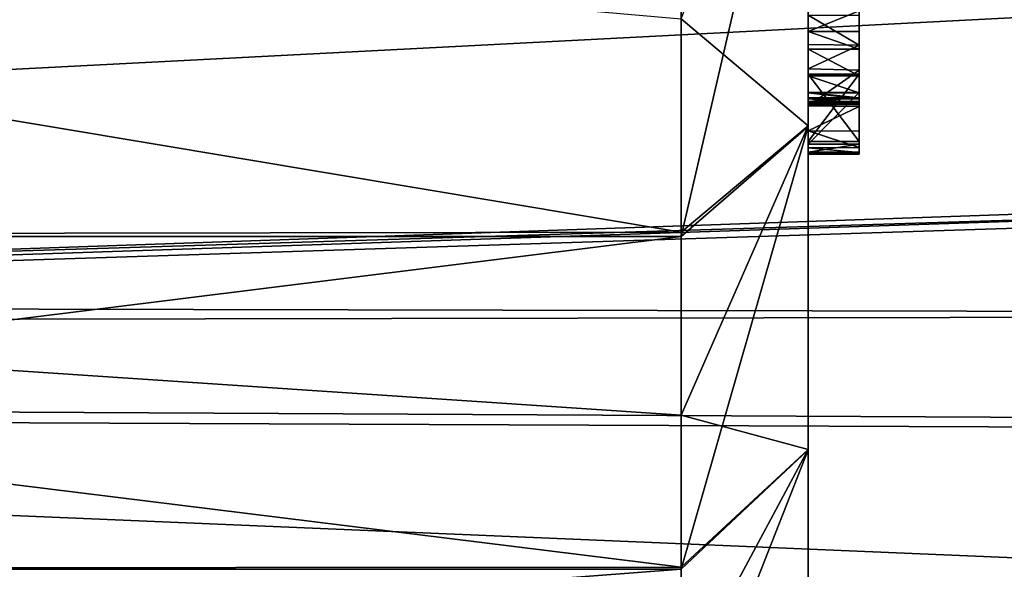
# Model space of a CAD drawing. Header units: millimetres. Extents: x -143 to 143, y -35 to 35.
# Tile 272 of 533: x 111.2 to 115.07, y -16.68 to -14.52. Entities that reach past the tile are written whole.
import ezdxf

# ---------------------------------------------------------------- set-up
doc = ezdxf.new("R2010")
doc.units = ezdxf.units.MM
doc.header["$LTSCALE"] = 65.185185
for name, color, linetype in [('1137', 7, 'CONTINUOUS'), ('1301', 7, 'CONTINUOUS'), ('1323', 7, 'CONTINUOUS'), ('526', 7, 'CONTINUOUS'), ('729', 7, 'CONTINUOUS'), ('730', 7, 'CONTINUOUS'), ('732', 7, 'CONTINUOUS'), ('740', 7, 'CONTINUOUS'), ('741', 7, 'CONTINUOUS'), ('742', 7, 'CONTINUOUS'), ('743', 7, 'CONTINUOUS'), ('750', 7, 'CONTINUOUS'), ('751', 7, 'CONTINUOUS'), ('755', 7, 'CONTINUOUS'), ('756', 7, 'CONTINUOUS'), ('757', 7, 'CONTINUOUS'), ('758', 7, 'CONTINUOUS'), ('849', 7, 'CONTINUOUS')]:
    doc.layers.add(name, color=color, linetype=linetype)

msp = doc.modelspace()

# ---------------------------------------------------------------- linework, layer by layer
at = {"layer": '1137', "linetype": 'CONTINUOUS'}
for points in [[(93.65, -15.9722, 9.3348), (93.65, -14.1128, 11.9616), (140.45, -14.5235, 11.4594), (93.65, -15.9722, 9.3348)], [(140.45, -14.5235, 11.4594), (93.65, -14.1128, 11.9616), (140.2001, -14.4714, 11.5251), (140.45, -14.5235, 11.4594)], [(140.45, -16.2122, 8.9115), (93.65, -15.9722, 9.3348), (140.45, -14.5235, 11.4594), (140.45, -16.2122, 8.9115)], [(93.65, -17.3482, 6.4256), (93.65, -15.9722, 9.3348), (140.45, -16.2122, 8.9115), (93.65, -17.3482, 6.4256)], [(140.45, -17.4582, 6.1204), (93.65, -17.3482, 6.4256), (140.45, -16.2122, 8.9115), (140.45, -17.4582, 6.1204)]]:
    msp.add_3dface(points, dxfattribs=at)
at = {"layer": '1301', "linetype": 'CONTINUOUS'}
for points in [[(93.65, -15.62, -13.2765), (93.65, -13.0844, -15.7813), (140.45, -13.2022, -15.6829), (93.65, -15.62, -13.2765)], [(140.45, -15.7207, -13.1571), (93.65, -15.62, -13.2765), (140.45, -13.2022, -15.6829), (140.45, -15.7207, -13.1571)], [(93.65, -17.6834, -10.3705), (93.65, -15.62, -13.2765), (140.45, -15.7207, -13.1571), (93.65, -17.6834, -10.3705)], [(140.45, -17.7633, -10.233), (93.65, -17.6834, -10.3705), (140.45, -15.7207, -13.1571), (140.45, -17.7633, -10.233)]]:
    msp.add_3dface(points, dxfattribs=at)
at = {"layer": '1323', "linetype": 'CONTINUOUS'}
for points in [[(140.45, -15.6449, 13.2472), (140.45, -13.1119, 15.7584), (93.65, -13.2127, 15.674), (140.45, -15.6449, 13.2472)], [(93.65, -15.7278, 13.1487), (140.45, -15.6449, 13.2472), (93.65, -13.2127, 15.674), (93.65, -15.7278, 13.1487)], [(140.45, -17.7043, 10.3348), (140.45, -15.6449, 13.2472), (93.65, -15.7278, 13.1487), (140.45, -17.7043, 10.3348)], [(93.65, -17.7674, 10.2259), (140.45, -17.7043, 10.3348), (93.65, -15.7278, 13.1487), (93.65, -17.7674, 10.2259)]]:
    msp.add_3dface(points, dxfattribs=at)
at = {"layer": '526', "linetype": 'CONTINUOUS'}
for points in [[(114.3, -14.9372, -8.6279), (114.3, -13.212, -11.0907), (114.3, -14.8578, -2.8193), (114.3, -14.9372, -8.6279)], [(114.3, -14.8578, -2.8193), (114.3, -13.212, -11.0907), (114.3, -14.7132, -2.8828), (114.3, -14.8578, -2.8193)], [(114.3, -14.7132, -2.8828), (114.3, -13.212, -11.0907), (114.3, -14.6173, -2.901), (114.3, -14.7132, -2.8828)], [(114.3, -14.6173, -2.901), (114.3, -13.212, -11.0907), (114.3, -14.5025, -2.9074), (114.3, -14.6173, -2.901)], [(114.3, -14.9397, 8.6237), (114.3, -13.4663, 7.1569), (114.3, -13.2151, 11.0871), (114.3, -14.9397, 8.6237)], [(114.3, -13.5669, 6.868), (114.3, -13.4663, 7.1569), (114.3, -14.9397, 8.6237), (114.3, -13.5669, 6.868)], [(114.3, -13.5754, 6.5622), (114.3, -13.5669, 6.868), (114.3, -14.9397, 8.6237), (114.3, -13.5754, 6.5622)], [(114.3, -13.5754, 6.5622), (114.3, -14.9397, 8.6237), (114.3, -13.925, 3.1933), (114.3, -13.5754, 6.5622)], [(114.3, -13.925, 3.1933), (114.3, -14.9397, 8.6237), (114.3, -14.0825, 3.174), (114.3, -13.925, 3.1933)], [(114.3, -14.0825, 3.174), (114.3, -14.9397, 8.6237), (114.3, -14.2118, 3.103), (114.3, -14.0825, 3.174)], [(114.3, -14.2118, 3.103), (114.3, -14.9397, 8.6237), (114.3, -14.2702, 3.0434), (114.3, -14.2118, 3.103)], [(114.3, -14.2702, 3.0434), (114.3, -14.9397, 8.6237), (114.3, -14.3237, 2.9632), (114.3, -14.2702, 3.0434)], [(114.3, -14.3237, 2.9632), (114.3, -14.9397, 8.6237), (114.3, -14.3701, 2.8591), (114.3, -14.3237, 2.9632)], [(114.3, -14.3701, 2.8591), (114.3, -14.9397, 8.6237), (114.3, -14.4066, 2.729), (114.3, -14.3701, 2.8591)], [(114.3, -14.4066, 2.729), (114.3, -14.9397, 8.6237), (114.3, -14.4242, 2.6237), (114.3, -14.4066, 2.729)], [(114.3, -14.4242, 2.6237), (114.3, -14.9397, 8.6237), (114.3, -14.4347, 2.5056), (114.3, -14.4242, 2.6237)], [(114.3, -14.4347, 2.5056), (114.3, -14.9397, 8.6237), (114.3, -14.4367, 2.3836), (114.3, -14.4347, 2.5056)], [(114.3, -14.9397, 8.6237), (114.3, -14.4572, 0.9089), (114.3, -14.4367, 2.3836), (114.3, -14.9397, 8.6237)], [(114.3, -14.4572, 0.9089), (114.3, -14.9397, 8.6237), (114.3, -14.4657, 0.7821), (114.3, -14.4572, 0.9089)], [(114.3, -14.9397, 8.6237), (114.3, -14.4855, -2.6781), (114.3, -14.4657, 0.7821), (114.3, -14.9397, 8.6237)], [(114.3, -14.4855, -2.6781), (114.3, -14.9397, 8.6237), (114.3, -14.5669, -2.6752), (114.3, -14.4855, -2.6781)], [(114.3, -14.5669, -2.6752), (114.3, -14.9397, 8.6237), (114.3, -14.6358, -2.6654), (114.3, -14.5669, -2.6752)], [(114.3, -14.6358, -2.6654), (114.3, -14.9397, 8.6237), (114.3, -14.7346, -1.4834), (114.3, -14.6358, -2.6654)], [(114.3, -14.7403, -2.6226), (114.3, -14.6358, -2.6654), (114.3, -14.7346, -1.7466), (114.3, -14.7403, -2.6226)], [(114.3, -14.7346, -1.7466), (114.3, -14.6358, -2.6654), (114.3, -14.7346, -1.4834), (114.3, -14.7346, -1.7466)], [(114.3, -14.7346, -1.4834), (114.3, -14.9397, 8.6237), (114.3, -14.9979, -1.4834), (114.3, -14.7346, -1.4834)], [(114.3, -14.8054, -1.9958), (114.3, -14.7403, -2.6226), (114.3, -14.7346, -1.7466), (114.3, -14.8054, -1.9958)], [(114.3, -14.9979, -1.7466), (114.3, -14.8054, -1.9958), (114.3, -14.7346, -1.7466), (114.3, -14.9979, -1.7466)], [(114.3, -14.8077, -2.5466), (114.3, -14.7403, -2.6226), (114.3, -14.8054, -1.9958), (114.3, -14.8077, -2.5466)], [(114.3, -14.8263, -2.0839), (114.3, -14.8077, -2.5466), (114.3, -14.8054, -1.9958), (114.3, -14.8263, -2.0839)], [(114.3, -15.0092, -1.9958), (114.3, -14.8054, -1.9958), (114.3, -14.9979, -1.7466), (114.3, -15.0092, -1.9958)], [(114.3, -14.8307, -2.4917), (114.3, -14.8077, -2.5466), (114.3, -14.8263, -2.0839), (114.3, -14.8307, -2.4917)], [(114.3, -14.8417, -2.1653), (114.3, -14.8307, -2.4917), (114.3, -14.8263, -2.0839), (114.3, -14.8417, -2.1653)], [(114.3, -14.8463, -2.4222), (114.3, -14.8307, -2.4917), (114.3, -14.8417, -2.1653), (114.3, -14.8463, -2.4222)], [(114.3, -14.8506, -2.24), (114.3, -14.8463, -2.4222), (114.3, -14.8417, -2.1653), (114.3, -14.8506, -2.24)], [(114.3, -14.8532, -2.3385), (114.3, -14.8463, -2.4222), (114.3, -14.8506, -2.24), (114.3, -14.8532, -2.3385)], [(114.3, -14.9569, -2.7236), (114.3, -14.9372, -8.6279), (114.3, -14.8578, -2.8193), (114.3, -14.9569, -2.7236)], [(114.3, -16.2087, -5.9026), (114.3, -14.9372, -8.6279), (114.3, -15.0488, -2.3808), (114.3, -16.2087, -5.9026)], [(114.3, -15.0488, -2.3808), (114.3, -14.9372, -8.6279), (114.3, -15.0419, -2.4926), (114.3, -15.0488, -2.3808)], [(114.3, -15.0419, -2.4926), (114.3, -14.9372, -8.6279), (114.3, -15.0228, -2.5849), (114.3, -15.0419, -2.4926)], [(114.3, -15.0228, -2.5849), (114.3, -14.9372, -8.6279), (114.3, -14.9569, -2.7236), (114.3, -15.0228, -2.5849)], [(114.3, -14.9397, 8.6237), (114.3, -16.2103, 5.8981), (114.3, -14.9979, -1.4834), (114.3, -14.9397, 8.6237)], [(114.3, -16.2103, 5.8981), (114.3, -15.0092, -1.9958), (114.3, -14.9979, -1.7466), (114.3, -16.2103, 5.8981)], [(114.3, -16.2103, 5.8981), (114.3, -14.9979, -1.7466), (114.3, -14.9979, -1.4834), (114.3, -16.2103, 5.8981)], [(114.3, -15.0092, -1.9958), (114.3, -16.2103, 5.8981), (114.3, -15.0407, -2.1779), (114.3, -15.0092, -1.9958)], [(114.3, -15.0407, -2.1779), (114.3, -16.2103, 5.8981), (114.3, -15.047, -2.2746), (114.3, -15.0407, -2.1779)], [(114.3, -15.047, -2.2746), (114.3, -16.2103, 5.8981), (114.3, -15.0488, -2.3808), (114.3, -15.047, -2.2746)], [(114.3, -16.2103, 5.8981), (114.3, -16.2087, -5.9026), (114.3, -15.0488, -2.3808), (114.3, -16.2103, 5.8981)], [(114.3, -16.9875, -2.9979), (114.3, -16.2087, -5.9026), (114.3, -16.2103, 5.8981), (114.3, -16.9875, -2.9979)], [(114.3, -16.9883, 2.9933), (114.3, -16.9875, -2.9979), (114.3, -16.2103, 5.8981), (114.3, -16.9883, 2.9933)]]:
    msp.add_3dface(points, dxfattribs=at)
at = {"layer": '729', "linetype": 'CONTINUOUS'}
for points in [[(103.3, -15.3718, -8.8752), (103.3, -13.5972, -11.4096), (113.8, -15.3542, -8.9057), (103.3, -15.3718, -8.8752)], [(113.8, -15.3542, -8.9057), (103.3, -13.5972, -11.4096), (113.8, -14.5163, -10.2147), (113.8, -15.3542, -8.9057)], [(113.8, -16.0745, -7.5281), (103.3, -15.3718, -8.8752), (113.8, -15.3542, -8.9057), (113.8, -16.0745, -7.5281)], [(103.3, -16.6795, -6.0708), (103.3, -15.3718, -8.8752), (113.8, -16.6715, -6.093), (103.3, -16.6795, -6.0708)], [(113.8, -16.6715, -6.093), (103.3, -15.3718, -8.8752), (113.8, -16.0745, -7.5281), (113.8, -16.6715, -6.093)], [(113.8, -17.1406, -4.6113), (103.3, -16.6795, -6.0708), (113.8, -16.6715, -6.093), (113.8, -17.1406, -4.6113)]]:
    msp.add_3dface(points, dxfattribs=at)
at = {"layer": '730', "linetype": 'CONTINUOUS'}
for points in [[(103.3, -13.5972, 11.4096), (103.3, -15.3718, 8.8752), (113.8, -13.5974, 11.4094), (103.3, -13.5972, 11.4096)], [(113.8, -13.5974, 11.4094), (103.3, -15.3718, 8.8752), (113.8, -15.372, 8.875), (113.8, -13.5974, 11.4094)], [(103.3, -15.3718, 8.8752), (103.3, -16.6795, 6.0708), (113.8, -15.372, 8.875), (103.3, -15.3718, 8.8752)], [(113.8, -15.372, 8.875), (103.3, -16.6795, 6.0708), (113.8, -16.6795, 6.071), (113.8, -15.372, 8.875)], [(103.3, -16.6795, 6.0708), (103.3, -17.4804, 3.0821), (113.8, -16.6795, 6.071), (103.3, -16.6795, 6.0708)], [(113.8, -16.6795, 6.071), (103.3, -17.4804, 3.0821), (113.8, -17.4804, 3.0821), (113.8, -16.6795, 6.071)]]:
    msp.add_3dface(points, dxfattribs=at)
at = {"layer": '732', "linetype": 'CONTINUOUS'}
for points in [[(114.3, -13.212, -11.0907), (114.3, -14.9372, -8.6279), (113.8, -14.5163, -10.2147), (114.3, -13.212, -11.0907)], [(114.3, -14.9397, 8.6237), (114.3, -13.2151, 11.0871), (113.8, -15.372, 8.875), (114.3, -14.9397, 8.6237)], [(114.3, -13.2151, 11.0871), (113.8, -13.5974, 11.4094), (113.8, -15.372, 8.875), (114.3, -13.2151, 11.0871)], [(114.3, -14.9372, -8.6279), (113.8, -15.3542, -8.9057), (113.8, -14.5163, -10.2147), (114.3, -14.9372, -8.6279)], [(114.3, -14.9372, -8.6279), (114.3, -16.2087, -5.9026), (113.8, -16.0745, -7.5281), (114.3, -14.9372, -8.6279)], [(114.3, -14.9372, -8.6279), (113.8, -16.0745, -7.5281), (113.8, -15.3542, -8.9057), (114.3, -14.9372, -8.6279)], [(114.3, -16.2103, 5.8981), (114.3, -14.9397, 8.6237), (113.8, -16.6795, 6.071), (114.3, -16.2103, 5.8981)], [(114.3, -14.9397, 8.6237), (113.8, -15.372, 8.875), (113.8, -16.6795, 6.071), (114.3, -14.9397, 8.6237)], [(114.3, -16.2087, -5.9026), (113.8, -16.6715, -6.093), (113.8, -16.0745, -7.5281), (114.3, -16.2087, -5.9026)], [(114.3, -16.2087, -5.9026), (114.3, -16.9875, -2.9979), (113.8, -17.1406, -4.6113), (114.3, -16.2087, -5.9026)], [(114.3, -16.2087, -5.9026), (113.8, -17.1406, -4.6113), (113.8, -16.6715, -6.093), (114.3, -16.2087, -5.9026)], [(114.3, -16.9883, 2.9933), (114.3, -16.2103, 5.8981), (113.8, -17.4804, 3.0821), (114.3, -16.9883, 2.9933)], [(114.3, -16.2103, 5.8981), (113.8, -16.6795, 6.071), (113.8, -17.4804, 3.0821), (114.3, -16.2103, 5.8981)]]:
    msp.add_3dface(points, dxfattribs=at)
at = {"layer": '740', "linetype": 'CONTINUOUS'}
for points in [[(114.3, -14.6173, -2.901), (114.3, -14.5025, -2.9074), (114.5, -14.62, -2.9007), (114.3, -14.6173, -2.901)], [(114.3, -14.5025, -2.9074), (114.5, -14.5025, -2.9074), (114.5, -14.62, -2.9007), (114.3, -14.5025, -2.9074)], [(114.3, -14.7132, -2.8828), (114.3, -14.6173, -2.901), (114.5, -14.62, -2.9007), (114.3, -14.7132, -2.8828)], [(114.5, -14.7178, -2.8816), (114.3, -14.7132, -2.8828), (114.5, -14.62, -2.9007), (114.5, -14.7178, -2.8816)], [(114.3, -14.8578, -2.8193), (114.3, -14.7132, -2.8828), (114.5, -14.7178, -2.8816), (114.3, -14.8578, -2.8193)], [(114.5, -14.8609, -2.8171), (114.3, -14.8578, -2.8193), (114.5, -14.7178, -2.8816), (114.5, -14.8609, -2.8171)], [(114.3, -14.9569, -2.7236), (114.3, -14.8578, -2.8193), (114.5, -14.8609, -2.8171), (114.3, -14.9569, -2.7236)], [(114.5, -14.9578, -2.7224), (114.3, -14.9569, -2.7236), (114.5, -14.8609, -2.8171), (114.5, -14.9578, -2.7224)], [(114.3, -15.0228, -2.5849), (114.3, -14.9569, -2.7236), (114.5, -15.0225, -2.5858), (114.3, -15.0228, -2.5849)], [(114.5, -15.0225, -2.5858), (114.3, -14.9569, -2.7236), (114.5, -14.9578, -2.7224), (114.5, -15.0225, -2.5858)], [(114.5, -15.0419, -2.4929), (114.3, -15.0228, -2.5849), (114.5, -15.0225, -2.5858), (114.5, -15.0419, -2.4929)], [(114.3, -15.0419, -2.4926), (114.3, -15.0228, -2.5849), (114.5, -15.0419, -2.4929), (114.3, -15.0419, -2.4926)], [(114.3, -15.0488, -2.3808), (114.3, -15.0419, -2.4926), (114.5, -15.0488, -2.3808), (114.3, -15.0488, -2.3808)], [(114.5, -15.0488, -2.3808), (114.3, -15.0419, -2.4926), (114.5, -15.0419, -2.4929), (114.5, -15.0488, -2.3808)]]:
    msp.add_3dface(points, dxfattribs=at)
at = {"layer": '741', "linetype": 'CONTINUOUS'}
for points in [[(114.3, -15.0092, -1.9958), (114.3, -15.0407, -2.1779), (114.5, -15.0092, -1.9958), (114.3, -15.0092, -1.9958)], [(114.5, -15.0092, -1.9958), (114.3, -15.0407, -2.1779), (114.5, -15.0407, -2.1779), (114.5, -15.0092, -1.9958)], [(114.3, -15.0407, -2.1779), (114.3, -15.047, -2.2746), (114.5, -15.0407, -2.1779), (114.3, -15.0407, -2.1779)], [(114.5, -15.0407, -2.1779), (114.3, -15.047, -2.2746), (114.5, -15.047, -2.2746), (114.5, -15.0407, -2.1779)], [(114.3, -15.047, -2.2746), (114.3, -15.0488, -2.3808), (114.5, -15.047, -2.2746), (114.3, -15.047, -2.2746)], [(114.3, -15.0488, -2.3808), (114.5, -15.0488, -2.3808), (114.5, -15.047, -2.2746), (114.3, -15.0488, -2.3808)]]:
    msp.add_3dface(points, dxfattribs=at)
at = {"layer": '742', "linetype": 'CONTINUOUS'}
for points in [[(114.3, -14.8054, -1.9958), (114.3, -15.0092, -1.9958), (114.5, -14.8054, -1.9958), (114.3, -14.8054, -1.9958)], [(114.3, -15.0092, -1.9958), (114.5, -15.0092, -1.9958), (114.5, -14.8054, -1.9958), (114.3, -15.0092, -1.9958)]]:
    msp.add_3dface(points, dxfattribs=at)
at = {"layer": '743', "linetype": 'CONTINUOUS'}
for points in [[(114.3, -14.4855, -2.6781), (114.3, -14.5669, -2.6752), (114.5, -14.4855, -2.6781), (114.3, -14.4855, -2.6781)], [(114.5, -14.4855, -2.6781), (114.3, -14.5669, -2.6752), (114.5, -14.5669, -2.6752), (114.5, -14.4855, -2.6781)], [(114.3, -14.5669, -2.6752), (114.3, -14.6358, -2.6654), (114.5, -14.6358, -2.6654), (114.3, -14.5669, -2.6752)], [(114.5, -14.5669, -2.6752), (114.3, -14.5669, -2.6752), (114.5, -14.6358, -2.6654), (114.5, -14.5669, -2.6752)], [(114.3, -14.6358, -2.6654), (114.3, -14.7403, -2.6226), (114.5, -14.7402, -2.6226), (114.3, -14.6358, -2.6654)], [(114.5, -14.6358, -2.6654), (114.3, -14.6358, -2.6654), (114.5, -14.7402, -2.6226), (114.5, -14.6358, -2.6654)], [(114.5, -14.7402, -2.6226), (114.3, -14.7403, -2.6226), (114.5, -14.8076, -2.5466), (114.5, -14.7402, -2.6226)], [(114.3, -14.7403, -2.6226), (114.3, -14.8077, -2.5466), (114.5, -14.8076, -2.5466), (114.3, -14.7403, -2.6226)], [(114.3, -14.8263, -2.0839), (114.3, -14.8054, -1.9958), (114.5, -14.8263, -2.0839), (114.3, -14.8263, -2.0839)], [(114.3, -14.8054, -1.9958), (114.5, -14.8054, -1.9958), (114.5, -14.8263, -2.0839), (114.3, -14.8054, -1.9958)], [(114.5, -14.8076, -2.5466), (114.3, -14.8077, -2.5466), (114.5, -14.8307, -2.4917), (114.5, -14.8076, -2.5466)], [(114.3, -14.8077, -2.5466), (114.3, -14.8307, -2.4917), (114.5, -14.8307, -2.4917), (114.3, -14.8077, -2.5466)], [(114.3, -14.8417, -2.1653), (114.3, -14.8263, -2.0839), (114.5, -14.8263, -2.0839), (114.3, -14.8417, -2.1653)], [(114.5, -14.8417, -2.1653), (114.3, -14.8417, -2.1653), (114.5, -14.8263, -2.0839), (114.5, -14.8417, -2.1653)], [(114.3, -14.8307, -2.4917), (114.3, -14.8463, -2.4222), (114.5, -14.8463, -2.4222), (114.3, -14.8307, -2.4917)], [(114.5, -14.8307, -2.4917), (114.3, -14.8307, -2.4917), (114.5, -14.8463, -2.4222), (114.5, -14.8307, -2.4917)], [(114.3, -14.8506, -2.24), (114.3, -14.8417, -2.1653), (114.5, -14.8417, -2.1653), (114.3, -14.8506, -2.24)], [(114.5, -14.8506, -2.24), (114.3, -14.8506, -2.24), (114.5, -14.8417, -2.1653), (114.5, -14.8506, -2.24)], [(114.3, -14.8463, -2.4222), (114.3, -14.8532, -2.3385), (114.5, -14.8532, -2.3385), (114.3, -14.8463, -2.4222)], [(114.5, -14.8463, -2.4222), (114.3, -14.8463, -2.4222), (114.5, -14.8532, -2.3385), (114.5, -14.8463, -2.4222)], [(114.3, -14.8532, -2.3385), (114.3, -14.8506, -2.24), (114.5, -14.8506, -2.24), (114.3, -14.8532, -2.3385)], [(114.5, -14.8532, -2.3385), (114.3, -14.8532, -2.3385), (114.5, -14.8506, -2.24), (114.5, -14.8532, -2.3385)]]:
    msp.add_3dface(points, dxfattribs=at)
at = {"layer": '750', "linetype": 'CONTINUOUS'}
for points in [[(114.5, -14.5025, -2.9074), (114.5, -14.4855, -2.6781), (114.5, -14.5669, -2.6752), (114.5, -14.5025, -2.9074)], [(114.5, -14.62, -2.9007), (114.5, -14.5025, -2.9074), (114.5, -14.5669, -2.6752), (114.5, -14.62, -2.9007)], [(114.5, -14.62, -2.9007), (114.5, -14.5669, -2.6752), (114.5, -14.6358, -2.6654), (114.5, -14.62, -2.9007)], [(114.5, -14.7178, -2.8816), (114.5, -14.62, -2.9007), (114.5, -14.6358, -2.6654), (114.5, -14.7178, -2.8816)], [(114.5, -14.7178, -2.8816), (114.5, -14.6358, -2.6654), (114.5, -14.7402, -2.6226), (114.5, -14.7178, -2.8816)], [(114.5, -14.8609, -2.8171), (114.5, -14.7178, -2.8816), (114.5, -14.8307, -2.4917), (114.5, -14.8609, -2.8171)], [(114.5, -14.7178, -2.8816), (114.5, -14.7402, -2.6226), (114.5, -14.8076, -2.5466), (114.5, -14.7178, -2.8816)], [(114.5, -14.7178, -2.8816), (114.5, -14.8076, -2.5466), (114.5, -14.8307, -2.4917), (114.5, -14.7178, -2.8816)], [(114.5, -14.8054, -1.9958), (114.5, -15.0092, -1.9958), (114.5, -14.8263, -2.0839), (114.5, -14.8054, -1.9958)], [(114.5, -15.0092, -1.9958), (114.5, -14.8417, -2.1653), (114.5, -14.8263, -2.0839), (114.5, -15.0092, -1.9958)], [(114.5, -14.8609, -2.8171), (114.5, -14.8307, -2.4917), (114.5, -14.8463, -2.4222), (114.5, -14.8609, -2.8171)], [(114.5, -15.0092, -1.9958), (114.5, -14.8506, -2.24), (114.5, -14.8417, -2.1653), (114.5, -15.0092, -1.9958)], [(114.5, -14.8609, -2.8171), (114.5, -14.8463, -2.4222), (114.5, -14.8532, -2.3385), (114.5, -14.8609, -2.8171)], [(114.5, -15.0092, -1.9958), (114.5, -14.8532, -2.3385), (114.5, -14.8506, -2.24), (114.5, -15.0092, -1.9958)], [(114.5, -15.0092, -1.9958), (114.5, -14.8609, -2.8171), (114.5, -14.8532, -2.3385), (114.5, -15.0092, -1.9958)], [(114.5, -14.9578, -2.7224), (114.5, -14.8609, -2.8171), (114.5, -15.0092, -1.9958), (114.5, -14.9578, -2.7224)], [(114.5, -15.0225, -2.5858), (114.5, -14.9578, -2.7224), (114.5, -15.0092, -1.9958), (114.5, -15.0225, -2.5858)], [(114.5, -15.0225, -2.5858), (114.5, -15.0092, -1.9958), (114.5, -15.0407, -2.1779), (114.5, -15.0225, -2.5858)], [(114.5, -15.0419, -2.4929), (114.5, -15.0225, -2.5858), (114.5, -15.0407, -2.1779), (114.5, -15.0419, -2.4929)], [(114.5, -15.0419, -2.4929), (114.5, -15.0407, -2.1779), (114.5, -15.047, -2.2746), (114.5, -15.0419, -2.4929)], [(114.5, -15.0488, -2.3808), (114.5, -15.0419, -2.4929), (114.5, -15.047, -2.2746), (114.5, -15.0488, -2.3808)]]:
    msp.add_3dface(points, dxfattribs=at)
at = {"layer": '751', "linetype": 'CONTINUOUS'}
for points in [[(114.5, -14.7346, -1.4834), (114.5, -14.9979, -1.4834), (114.5, -14.7346, -1.7466), (114.5, -14.7346, -1.4834)], [(114.5, -14.7346, -1.7466), (114.5, -14.9979, -1.4834), (114.5, -14.9979, -1.7466), (114.5, -14.7346, -1.7466)]]:
    msp.add_3dface(points, dxfattribs=at)
at = {"layer": '755', "linetype": 'CONTINUOUS'}
for points in [[(114.3, -14.9979, -1.4834), (114.3, -14.9979, -1.7466), (114.5, -14.9979, -1.4834), (114.3, -14.9979, -1.4834)], [(114.5, -14.9979, -1.4834), (114.3, -14.9979, -1.7466), (114.5, -14.9979, -1.7466), (114.5, -14.9979, -1.4834)]]:
    msp.add_3dface(points, dxfattribs=at)
at = {"layer": '756', "linetype": 'CONTINUOUS'}
for points in [[(114.3, -14.7346, -1.4834), (114.3, -14.9979, -1.4834), (114.5, -14.7346, -1.4834), (114.3, -14.7346, -1.4834)], [(114.3, -14.9979, -1.4834), (114.5, -14.9979, -1.4834), (114.5, -14.7346, -1.4834), (114.3, -14.9979, -1.4834)]]:
    msp.add_3dface(points, dxfattribs=at)
at = {"layer": '757', "linetype": 'CONTINUOUS'}
for points in [[(114.3, -14.7346, -1.7466), (114.3, -14.7346, -1.4834), (114.5, -14.7346, -1.7466), (114.3, -14.7346, -1.7466)], [(114.3, -14.7346, -1.4834), (114.5, -14.7346, -1.4834), (114.5, -14.7346, -1.7466), (114.3, -14.7346, -1.4834)]]:
    msp.add_3dface(points, dxfattribs=at)
at = {"layer": '758', "linetype": 'CONTINUOUS'}
for points in [[(114.3, -14.9979, -1.7466), (114.3, -14.7346, -1.7466), (114.5, -14.9979, -1.7466), (114.3, -14.9979, -1.7466)], [(114.3, -14.7346, -1.7466), (114.5, -14.7346, -1.7466), (114.5, -14.9979, -1.7466), (114.3, -14.7346, -1.7466)]]:
    msp.add_3dface(points, dxfattribs=at)
at = {"layer": '849', "linetype": 'CONTINUOUS'}
for points in [[(93.65, -14.1886, -11.8715), (93.65, -16.0313, -9.233), (139.95, -14.419, -11.5906), (93.65, -14.1886, -11.8715)], [(139.95, -14.419, -11.5906), (93.65, -16.0313, -9.233), (140.2001, -14.4714, -11.5251), (139.95, -14.419, -11.5906)], [(140.2001, -14.4714, -11.5251), (93.65, -16.0313, -9.233), (140.45, -14.5235, -11.4594), (140.2001, -14.4714, -11.5251)], [(140.45, -14.5235, -11.4594), (93.65, -16.0313, -9.233), (140.45, -16.2263, -8.8857), (140.45, -14.5235, -11.4594)], [(93.65, -16.0313, -9.233), (93.65, -17.3888, -6.3151), (140.45, -16.2263, -8.8857), (93.65, -16.0313, -9.233)], [(140.45, -16.2263, -8.8857), (93.65, -17.3888, -6.3151), (140.45, -17.4776, -6.0649), (140.45, -16.2263, -8.8857)]]:
    msp.add_3dface(points, dxfattribs=at)

doc.saveas('drawing.dxf')
